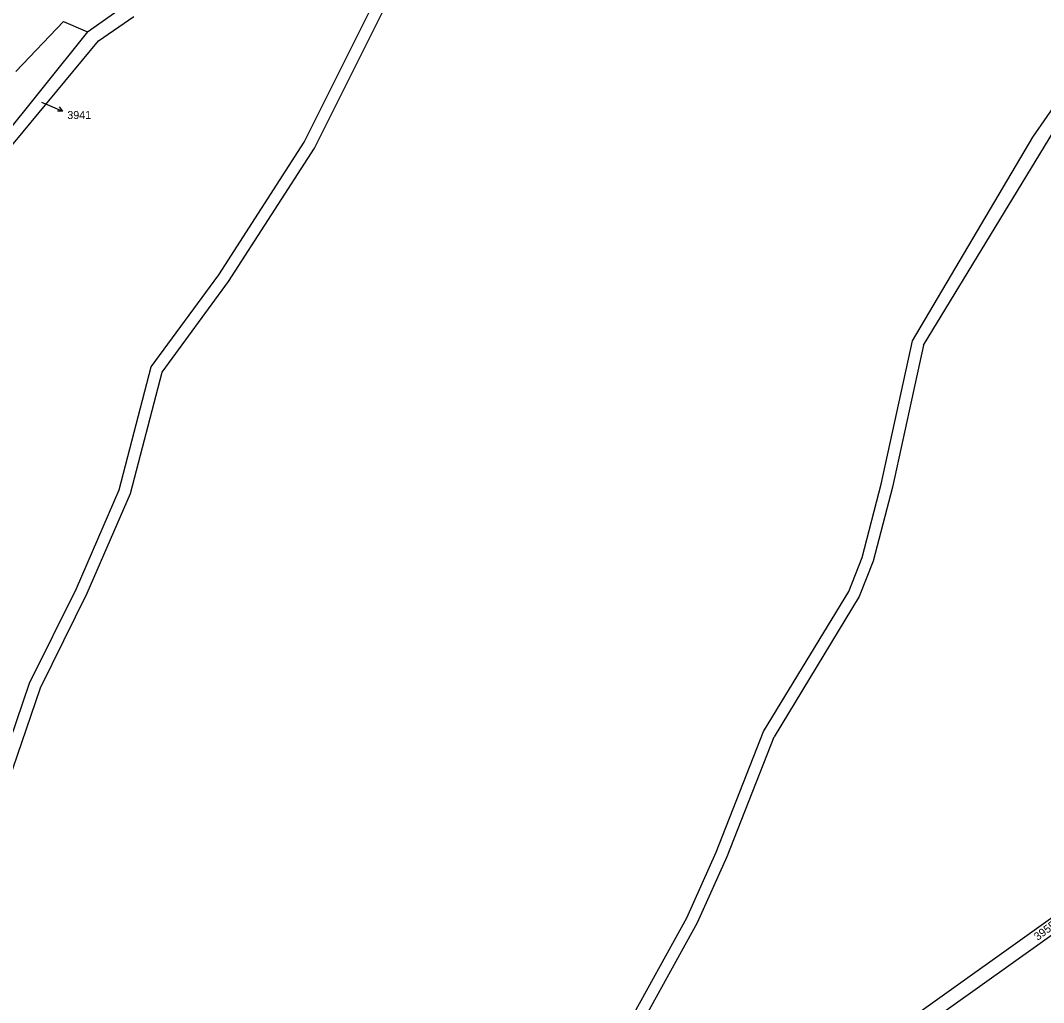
# Model space of a CAD drawing. Extents: x -593183 to -588034, y -1130415 to -1124994.
# Drawn here: x -591986.4 to -591769.2, y -1129503.7 to -1129295.2 of the extents above; entities that cross this region are included whole.
import ezdxf

# ---------------------------------------------------------------- set-up
doc = ezdxf.new("R2010")
doc.units = 0
for name, color, linetype in [('Vrstva 1', 7, 'Continuous'), ('Vrstva 16', 7, 'Continuous'), ('Vrstva 18', 7, 'Continuous'), ('Vrstva 25', 7, 'Continuous')]:
    doc.layers.add(name, color=color, linetype=linetype)

msp = doc.modelspace()

# ---------------------------------------------------------------- linework, layer by layer
at = {"layer": 'Vrstva 1'}
for p, q in [((-591926.17, -1129321.02), (-591902.71, -1129274.03)), ((-591923.99, -1129322.26), (-591900.59, -1129275.38)), ((-591972.2, -1129297.61), (-591964.08, -1129291.86)), ((-591987.44, -1129306), (-591977.32, -1129295.39)), ((-591977.32, -1129295.39), (-591972.2, -1129297.61)), ((-591969.86, -1129299.49), (-591962.35, -1129294.31)), ((-591972.2, -1129297.61), (-592003.67, -1129336.79)), ((-592024.17, -1129365.01), (-591969.86, -1129299.49)), ((-591771.41, -1129319.92), (-591765.31, -1129311.14)), ((-591794.66, -1129364.1), (-591763.49, -1129312.9)), ((-591797.02, -1129363.17), (-591771.41, -1129319.92)), ((-591944.29, -1129349.18), (-591926.17, -1129321.02)), ((-591942.23, -1129350.6), (-591923.99, -1129322.26)), ((-591958.65, -1129368.76), (-591944.29, -1129349.18)), ((-591956.35, -1129369.85), (-591942.23, -1129350.6)), ((-591803.65, -1129393.68), (-591797.02, -1129363.17)), ((-591794.66, -1129364.1), (-591801.22, -1129394.26)), ((-591965.46, -1129394.84), (-591958.65, -1129368.76)), ((-591963.09, -1129395.66), (-591956.35, -1129369.85)), ((-591807.69, -1129409.22), (-591803.65, -1129393.68)), ((-591974.54, -1129415.78), (-591965.46, -1129394.84)), ((-591972.27, -1129416.83), (-591963.09, -1129395.66)), ((-591801.22, -1129394.26), (-591805.31, -1129410)), ((-591810.54, -1129416.42), (-591807.69, -1129409.22)), ((-591805.31, -1129410), (-591808.29, -1129417.54)), ((-591984.48, -1129435.93), (-591974.54, -1129415.78)), ((-591982.17, -1129436.89), (-591972.27, -1129416.83)), ((-591828.62, -1129446.17), (-591810.54, -1129416.42)), ((-591808.29, -1129417.54), (-591826.37, -1129447.28)), ((-591992.41, -1129459.07), (-591984.48, -1129435.93)), ((-591990.05, -1129459.89), (-591982.17, -1129436.89)), ((-591838.68, -1129471.81), (-591828.62, -1129446.17)), ((-591836.35, -1129472.72), (-591826.37, -1129447.28)), ((-591844.91, -1129485.73), (-591838.68, -1129471.81)), ((-591842.63, -1129486.75), (-591836.35, -1129472.72)), ((-591801.62, -1129510.09), (-591761.35, -1129481.38)), ((-591799.6, -1129512.3), (-591759.41, -1129483.67)), ((-591860.41, -1129513.83), (-591844.91, -1129485.73)), ((-591858.05, -1129514.64), (-591842.63, -1129486.75))]:
    msp.add_line(p, q, dxfattribs=at)
at = {"layer": 'Vrstva 16'}
msp.add_line((-591981.97, -1129312.51), (-591980.25, -1129313.23), dxfattribs=at)
at = {"layer": 'Vrstva 25'}
msp.add_line((-591980.25, -1129313.23), (-591977.48, -1129314.39), dxfattribs=at)
msp.add_lwpolyline([(-591978.21, -1129313.54), (-591977.48, -1129314.39), (-591978.6, -1129314.46)], dxfattribs=at)

# ---------------------------------------------------------------- texts
at = {"layer": 'Vrstva 16'}
msp.add_text('3941', height=1.7, dxfattribs=at).set_placement((-591976.48, -1129316.09))
at = {"layer": 'Vrstva 18'}
msp.add_text('3941', height=0.1, dxfattribs=at).set_placement((-591981.97, -1129312.51))
msp.add_text('3955/4', height=1.7, rotation=36.8345, dxfattribs=at).set_placement((-591770.4, -1129490.67))

doc.saveas('drawing.dxf')
